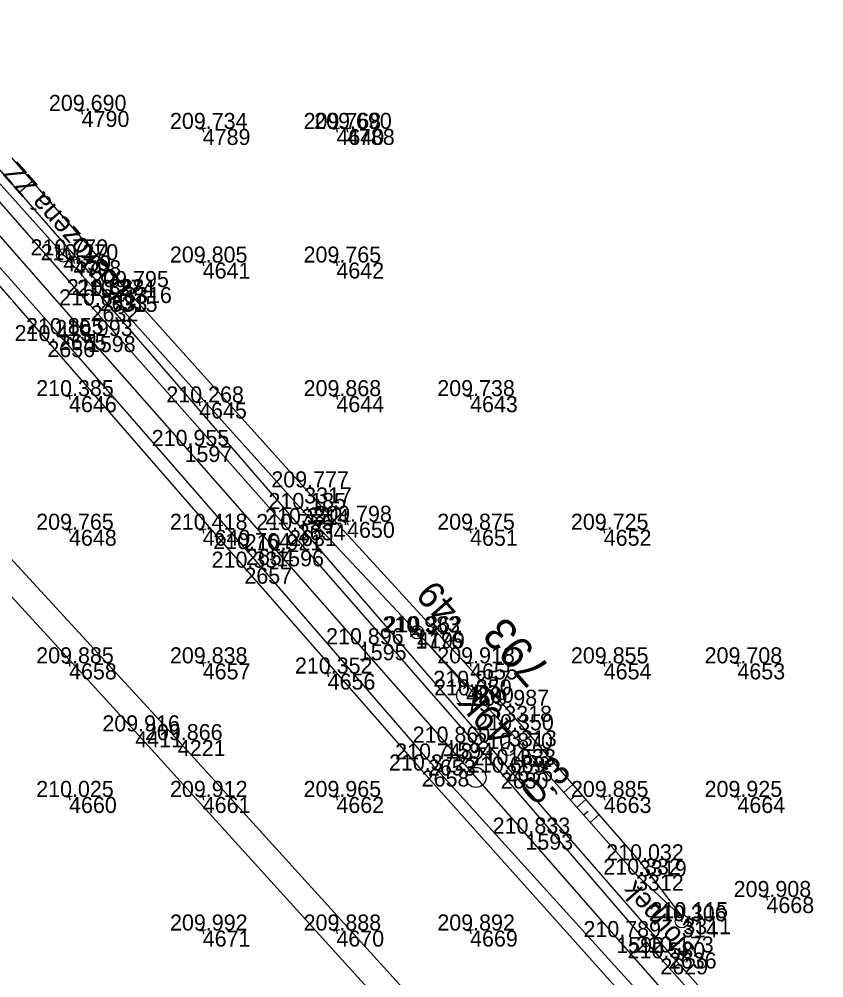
# Model space of a CAD drawing. Extents: x -556590 to -554855, y -1137918 to -1135717.
# Drawn here: x -555203.7 to -555143.5, y -1137013.5 to -1136941.8 of the extents above; entities that cross this region are included whole.
import ezdxf

# ---------------------------------------------------------------- set-up
doc = ezdxf.new("R2010")
doc.units = 0
for name, color, linetype in [('Vrstva 1', 7, 'Continuous'), ('Vrstva 11', 7, 'Continuous'), ('Vrstva 4', 7, 'Continuous'), ('Vrstva 48', 7, 'Continuous'), ('Vrstva 49', 7, 'Continuous'), ('Vrstva 50', 7, 'Continuous'), ('Vrstva 51', 7, 'Continuous'), ('Vrstva 60', 7, 'Continuous'), ('Vrstva 61', 7, 'Continuous'), ('Vrstva 63', 7, 'Continuous'), ('Vrstva 7', 7, 'Continuous')]:
    doc.layers.add(name, color=color, linetype=linetype)

msp = doc.modelspace()

# ---------------------------------------------------------------- linework, layer by layer
at = {"layer": 'Vrstva 1'}
msp.add_lwpolyline([(-555152.803, -1137017.615), (-555159.063, -1137010.489), (-555165.86, -1137002.747), (-555171.844, -1136995.935), (-555178.321, -1136988.571), (-555184.5, -1136981.538), (-555191.36, -1136973.728), (-555198.589, -1136965.499), (-555207.441, -1136955.428), (-555214.089, -1136947.867), (-555220.65, -1136940.399), (-555222.517, -1136938.277), (-555224.963, -1136935.497), (-555231.619, -1136927.933), (-555238.079, -1136920.588), (-555244.97, -1136912.747), (-555251.74, -1136905.051), (-555258.431, -1136897.442), (-555264.06, -1136891.039), (-555271.451, -1136882.637), (-555278.617, -1136874.487), (-555285.485, -1136866.679)], dxfattribs=at)
at = {"layer": 'Vrstva 11'}
for p, q in [((-555173.485, -1136987.527), (-555174.41, -1136987.468)), ((-555173.959, -1136987.676), (-555170.303, -1136991.754)), ((-555173.516, -1136987.901), (-555174.428, -1136987.842)), ((-555170.113, -1136991.587), (-555170.488, -1136991.917))]:
    msp.add_line(p, q, dxfattribs=at)
msp.add_circle((-555173.959, -1136987.676), 0.5, dxfattribs=at)
at = {"layer": 'Vrstva 4'}
for points in [[(-555198.389, -1136963.208), (-555212.489, -1136947.146), (-555220.929, -1136937.548), (-555220.369, -1136937.747), (-555215.493, -1136942.659), (-555210.349, -1136948.381), (-555197.709, -1136962.437)], [(-555200.761, -1136965.356), (-555211.836, -1136952.865), (-555222.997, -1136940.28), (-555223.681, -1136940.427), (-555210.442, -1136955.749), (-555201.621, -1136965.878)], [(-555197.709, -1136962.437), (-555182.891, -1136979.591), (-555167.362, -1136997.627), (-555155.127, -1137011.646), (-555136.972, -1137032.08), (-555122.785, -1137048.208), (-555104.987, -1137068.646), (-555091.678, -1137083.676), (-555079.551, -1137098.027), (-555070.164, -1137109.439)], [(-555070.591, -1137109.654), (-555080.274, -1137097.941), (-555091.957, -1137084.274), (-555105.08, -1137069.321), (-555123.584, -1137048.396), (-555137.389, -1137032.746), (-555155.764, -1137012.076), (-555167.706, -1136998.175), (-555183.54, -1136980.02), (-555198.389, -1136963.208)], [(-555092.816, -1137089.456), (-555093.053, -1137088.239), (-555105.822, -1137073.42), (-555119.654, -1137057.568), (-555138.868, -1137035.761), (-555157.027, -1137015.002), (-555173.15, -1136997.195), (-555186.763, -1136981.447), (-555200.761, -1136965.356)], [(-555201.621, -1136965.878), (-555186.882, -1136982.839), (-555173.619, -1136998.021), (-555158.079, -1137015.373), (-555139.421, -1137036.799), (-555120.117, -1137058.648), (-555106.12, -1137074.669), (-555093.927, -1137088.885), (-555092.816, -1137089.456)]]:
    msp.add_lwpolyline(points, dxfattribs=at)
at = {"layer": 'Vrstva 48'}
for p, q in [((-555203.718, -1136954.737), (-555202.783, -1136953.922)), ((-555162.999, -1136999.661), (-555162.316, -1136999.059)), ((-555162.504, -1137000.224), (-555162.164, -1136999.924)), ((-555162.008, -1137000.787), (-555161.331, -1137000.191)), ((-555161.513, -1137001.35), (-555161.176, -1137001.053)), ((-555161.017, -1137001.913), (-555160.346, -1137001.322))]:
    msp.add_line(p, q, dxfattribs=at)
at = {"layer": 'Vrstva 49'}
for p, q in [((-555198.81, -1136948.605), (-555199.302, -1136948.699)), ((-555199.103, -1136948.406), (-555199.009, -1136948.898)), ((-555190.047, -1136949.754), (-555189.953, -1136950.246)), ((-555180.047, -1136949.754), (-555179.953, -1136950.246)), ((-555179.254, -1136949.751), (-555179.16, -1136950.243)), ((-555189.754, -1136949.953), (-555190.246, -1136950.047)), ((-555179.754, -1136949.953), (-555180.246, -1136950.047)), ((-555178.961, -1136949.95), (-555179.453, -1136950.044)), ((-555199.427, -1136959.778), (-555199.919, -1136959.872)), ((-555199.72, -1136959.579), (-555199.626, -1136960.071)), ((-555190.047, -1136959.754), (-555189.953, -1136960.246)), ((-555180.047, -1136959.754), (-555179.953, -1136960.246)), ((-555189.754, -1136959.953), (-555190.246, -1136960.047)), ((-555179.754, -1136959.953), (-555180.246, -1136960.047)), ((-555200.047, -1136969.754), (-555199.953, -1136970.246)), ((-555180.047, -1136969.754), (-555179.953, -1136970.246)), ((-555170.047, -1136969.754), (-555169.953, -1136970.246)), ((-555199.754, -1136969.953), (-555200.246, -1136970.047)), ((-555190.024, -1136970.426), (-555190.516, -1136970.52)), ((-555190.317, -1136970.227), (-555190.223, -1136970.719)), ((-555179.754, -1136969.953), (-555180.246, -1136970.047)), ((-555169.754, -1136969.953), (-555170.246, -1136970.047)), ((-555179.248, -1136979.156), (-555179.154, -1136979.648)), ((-555200.047, -1136979.754), (-555199.953, -1136980.246)), ((-555190.047, -1136979.754), (-555189.953, -1136980.246)), ((-555178.955, -1136979.355), (-555179.447, -1136979.449)), ((-555170.047, -1136979.754), (-555169.953, -1136980.246)), ((-555160.047, -1136979.754), (-555159.953, -1136980.246)), ((-555199.754, -1136979.953), (-555200.246, -1136980.047)), ((-555189.754, -1136979.953), (-555190.246, -1136980.047)), ((-555169.754, -1136979.953), (-555170.246, -1136980.047)), ((-555159.754, -1136979.953), (-555160.246, -1136980.047)), ((-555199.754, -1136989.953), (-555200.246, -1136990.047)), ((-555200.047, -1136989.754), (-555199.953, -1136990.246)), ((-555189.754, -1136989.953), (-555190.246, -1136990.047)), ((-555190.047, -1136989.754), (-555189.953, -1136990.246)), ((-555169.754, -1136989.953), (-555170.246, -1136990.047)), ((-555170.047, -1136989.754), (-555169.953, -1136990.246)), ((-555159.754, -1136989.953), (-555160.246, -1136990.047)), ((-555160.047, -1136989.754), (-555159.953, -1136990.246)), ((-555149.754, -1136989.953), (-555150.246, -1136990.047)), ((-555150.047, -1136989.754), (-555149.953, -1136990.246)), ((-555180.701, -1136990.517), (-555180.607, -1136991.009)), ((-555180.408, -1136990.716), (-555180.9, -1136990.81)), ((-555199.754, -1136999.953), (-555200.246, -1137000.047)), ((-555200.047, -1136999.754), (-555199.953, -1137000.246)), ((-555189.754, -1136999.953), (-555190.246, -1137000.047)), ((-555190.047, -1136999.754), (-555189.953, -1137000.246)), ((-555179.754, -1136999.953), (-555180.246, -1137000.047)), ((-555180.047, -1136999.754), (-555179.953, -1137000.246)), ((-555159.754, -1136999.953), (-555160.246, -1137000.047)), ((-555160.047, -1136999.754), (-555159.953, -1137000.246)), ((-555149.754, -1136999.953), (-555150.246, -1137000.047)), ((-555150.047, -1136999.754), (-555149.953, -1137000.246)), ((-555147.584, -1137007.442), (-555148.076, -1137007.536)), ((-555147.877, -1137007.243), (-555147.783, -1137007.735)), ((-555189.754, -1137009.953), (-555190.246, -1137010.047)), ((-555190.047, -1137009.754), (-555189.953, -1137010.246)), ((-555179.754, -1137009.953), (-555180.246, -1137010.047)), ((-555180.047, -1137009.754), (-555179.953, -1137010.246)), ((-555169.754, -1137009.953), (-555170.246, -1137010.047)), ((-555170.047, -1137009.754), (-555169.953, -1137010.246))]:
    msp.add_line(p, q, dxfattribs=at)
for points in [[(-555196.954, -1136962.492), (-555210.21, -1136947.293), (-555212.593, -1136943.546)], [(-555212.593, -1136943.546), (-555208.954, -1136946.847), (-555195.882, -1136961.835)], [(-555195.882, -1136961.835), (-555182.414, -1136976.829), (-555167.439, -1136993.176), (-555157.366, -1137004.745), (-555154.048, -1137009.075)], [(-555154.048, -1137009.075), (-555157.586, -1137005.811), (-555167.091, -1136995.012), (-555182.624, -1136978.447), (-555196.954, -1136962.492)]]:
    msp.add_lwpolyline(points, dxfattribs=at)
at = {"layer": 'Vrstva 50'}
for p, q in [((-555200.396, -1136959.5), (-555200.462, -1136959.424)), ((-555154.205, -1137009.305), (-555154.105, -1137009.305))]:
    msp.add_line(p, q, dxfattribs=at)
for centre in [(-555200.429, -1136959.462), (-555154.155, -1137009.305)]:
    msp.add_circle(centre, 0.5, dxfattribs=at)
at = {"layer": 'Vrstva 51'}
for points in [[(-555172.327, -1137017.275), (-555191.864, -1136995.745), (-555211.821, -1136974.075), (-555221.736, -1136963.124), (-555229.945, -1136953.75), (-555231.166, -1136952.8), (-555232.874, -1136952.135), (-555235.334, -1136951.434), (-555231.988, -1136947.517), (-555225.282, -1136941.334)], [(-555106.827, -1137103.209), (-555101.481, -1137098.096), (-555108.132, -1137090.546), (-555122.012, -1137075.348), (-555136.05, -1137059.997), (-555146.035, -1137048.936), (-555160.294, -1137033.391), (-555175.97, -1137016.16), (-555195.056, -1136995.091), (-555213.136, -1136975.387), (-555223.605, -1136963.802), (-555230.94, -1136955.939), (-555232.118, -1136955.037), (-555233.547, -1136954.632), (-555234.935, -1136954.442), (-555237.794, -1136954.661), (-555240.108, -1136957.322), (-555245.31, -1136962.604), (-555254.296, -1136971.783)]]:
    msp.add_lwpolyline(points, dxfattribs=at)
at = {"layer": 'Vrstva 60'}
for p, q in [((-555199.056, -1136948.652), (-555199.056, -1136948.652)), ((-555190, -1136950), (-555190, -1136950)), ((-555180, -1136950), (-555180, -1136950)), ((-555179.207, -1136949.997), (-555179.207, -1136949.997)), ((-555200.429, -1136959.462), (-555200.429, -1136959.462)), ((-555199.673, -1136959.825), (-555199.673, -1136959.825)), ((-555190, -1136960), (-555190, -1136960)), ((-555180, -1136960), (-555180, -1136960)), ((-555195.882, -1136961.835), (-555195.882, -1136961.835)), ((-555197.709, -1136962.437), (-555197.709, -1136962.437)), ((-555196.954, -1136962.492), (-555196.954, -1136962.492)), ((-555198.389, -1136963.208), (-555198.389, -1136963.208)), ((-555200.761, -1136965.356), (-555200.761, -1136965.356)), ((-555198.589, -1136965.499), (-555198.589, -1136965.499)), ((-555201.621, -1136965.878), (-555201.621, -1136965.878)), ((-555200, -1136970), (-555200, -1136970)), ((-555190.27, -1136970.473), (-555190.27, -1136970.473)), ((-555180, -1136970), (-555180, -1136970)), ((-555170, -1136970), (-555170, -1136970)), ((-555191.36, -1136973.728), (-555191.36, -1136973.728)), ((-555182.414, -1136976.829), (-555182.414, -1136976.829)), ((-555182.624, -1136978.447), (-555182.624, -1136978.447)), ((-555182.891, -1136979.591), (-555182.891, -1136979.591)), ((-555179.201, -1136979.402), (-555179.201, -1136979.402)), ((-555200, -1136980), (-555200, -1136980)), ((-555190, -1136980), (-555190, -1136980)), ((-555183.54, -1136980.02), (-555183.54, -1136980.02)), ((-555170, -1136980), (-555170, -1136980)), ((-555160, -1136980), (-555160, -1136980)), ((-555186.763, -1136981.447), (-555186.763, -1136981.447)), ((-555184.5, -1136981.538), (-555184.5, -1136981.538)), ((-555186.882, -1136982.839), (-555186.882, -1136982.839)), ((-555174.101, -1136987.691), (-555174.101, -1136987.691)), ((-555173.959, -1136987.676), (-555173.959, -1136987.676)), ((-555178.321, -1136988.571), (-555178.321, -1136988.571)), ((-555200, -1136990), (-555200, -1136990)), ((-555190, -1136990), (-555190, -1136990)), ((-555170, -1136990), (-555170, -1136990)), ((-555160, -1136990), (-555160, -1136990)), ((-555150, -1136990), (-555150, -1136990)), ((-555180.654, -1136990.763), (-555180.654, -1136990.763)), ((-555170.303, -1136991.754), (-555170.303, -1136991.754)), ((-555170.239, -1136992.396), (-555170.239, -1136992.396)), ((-555167.439, -1136993.176), (-555167.439, -1136993.176)), ((-555195.056, -1136995.091), (-555195.056, -1136995.091)), ((-555167.091, -1136995.012), (-555167.091, -1136995.012)), ((-555191.864, -1136995.745), (-555191.864, -1136995.745)), ((-555171.844, -1136995.935), (-555171.844, -1136995.935)), ((-555167.15, -1136996.41), (-555167.15, -1136996.41)), ((-555173.15, -1136997.195), (-555173.15, -1136997.195)), ((-555167.362, -1136997.627), (-555167.362, -1136997.627)), ((-555173.619, -1136998.021), (-555173.619, -1136998.021)), ((-555167.706, -1136998.175), (-555167.706, -1136998.175)), ((-555200, -1137000), (-555200, -1137000)), ((-555190, -1137000), (-555190, -1137000)), ((-555180, -1137000), (-555180, -1137000)), ((-555160, -1137000), (-555160, -1137000)), ((-555150, -1137000), (-555150, -1137000)), ((-555165.86, -1137002.747), (-555165.86, -1137002.747)), ((-555157.366, -1137004.745), (-555157.366, -1137004.745)), ((-555157.586, -1137005.811), (-555157.586, -1137005.811)), ((-555147.83, -1137007.489), (-555147.83, -1137007.489)), ((-555154.155, -1137009.305), (-555154.155, -1137009.305)), ((-555154.048, -1137009.075), (-555154.048, -1137009.075)), ((-555190, -1137010), (-555190, -1137010)), ((-555180, -1137010), (-555180, -1137010)), ((-555170, -1137010), (-555170, -1137010)), ((-555159.063, -1137010.489), (-555159.063, -1137010.489)), ((-555155.764, -1137012.076), (-555155.764, -1137012.076)), ((-555155.127, -1137011.646), (-555155.127, -1137011.646))]:
    msp.add_line(p, q, dxfattribs=at)
at = {"layer": 'Vrstva 63'}
msp.add_line((-555170.206, -1136992.434), (-555170.272, -1136992.358), dxfattribs=at)
msp.add_circle((-555170.239, -1136992.396), 0.756, dxfattribs=at)
at = {"layer": 'Vrstva 7'}
for p, q in [((-555173.726, -1136987.361), (-555174.476, -1136988.021)), ((-555174.431, -1136987.316), (-555173.771, -1136988.066)), ((-555167.15, -1136996.46), (-555167.15, -1136996.36))]:
    msp.add_line(p, q, dxfattribs=at)
for centre, radius in [((-555167.15, -1136996.41), 0.5), ((-555169.555, -1136998.541), 0.75)]:
    msp.add_circle(centre, radius, dxfattribs=at)

# ---------------------------------------------------------------- texts
at = {"layer": 'Vrstva 11'}
for s, p in [('49', (-555170.681, -1136985.871)), ('49K', (-555166.479, -1136995.118))]:
    msp.add_text(s, height=2, rotation=131.33322, dxfattribs=at).set_placement(p)
at = {"layer": 'Vrstva 48'}
msp.add_text('0,3', height=2, rotation=41.04573, dxfattribs=at).set_placement((-555165.126, -1137000.726))
at = {"layer": 'Vrstva 50'}
for s, rotation, p in [('poškozená ZZ', 131.31416, (-555195.515, -1136961.921)), ('sloupek', 131.11264, (-555153.092, -1137011.37))]:
    msp.add_text(s, height=1.5, rotation=rotation, dxfattribs=at).set_placement(p)
at = {"layer": 'Vrstva 60'}
for s, p in [('4790', (-555199.056, -1136949.852)), ('4789', (-555190, -1136951.2)), ('4640', (-555180, -1136951.2)), ('4788', (-555179.207, -1136951.197)), ('4559', (-555200.429, -1136960.662)), ('4798', (-555199.673, -1136961.025)), ('4641', (-555190, -1136961.2)), ('4642', (-555180, -1136961.2)), ('3316', (-555195.882, -1136963.035)), ('2633', (-555197.709, -1136963.637)), ('3315', (-555196.954, -1136963.692)), ('2632', (-555198.389, -1136964.408)), ('2655', (-555200.761, -1136966.556)), ('1598', (-555198.589, -1136966.699)), ('2656', (-555201.621, -1136967.078)), ('4646', (-555200, -1136971.2)), ('4645', (-555190.27, -1136971.673)), ('4644', (-555180, -1136971.2)), ('4643', (-555170, -1136971.2)), ('1597', (-555191.36, -1136974.928)), ('3317', (-555182.414, -1136978.029)), ('3314', (-555182.624, -1136979.647)), ('2634', (-555182.891, -1136980.791)), ('4650', (-555179.201, -1136980.602)), ('4648', (-555200, -1136981.2)), ('4649', (-555190, -1136981.2)), ('2631', (-555183.54, -1136981.22)), ('4651', (-555170, -1136981.2)), ('4652', (-555160, -1136981.2)), ('2654', (-555186.763, -1136982.647)), ('1596', (-555184.5, -1136982.738)), ('2657', (-555186.882, -1136984.039)), ('1776', (-555174.101, -1136988.891)), ('4199', (-555173.959, -1136988.876)), ('1595', (-555178.321, -1136989.771)), ('4658', (-555200, -1136991.2)), ('4657', (-555190, -1136991.2)), ('4655', (-555170, -1136991.2)), ('4654', (-555160, -1136991.2)), ('4653', (-555150, -1136991.2)), ('4656', (-555180.654, -1136991.963)), ('4200', (-555170.303, -1136992.954)), ('793', (-555170.239, -1136993.596)), ('3318', (-555167.439, -1136994.376)), ('3313', (-555167.091, -1136996.212)), ('4411', (-555195.056, -1136996.291)), ('4221', (-555191.864, -1136996.945)), ('1594', (-555171.844, -1136997.135)), ('1533', (-555167.15, -1136997.61)), ('2653', (-555173.15, -1136998.395)), ('2635', (-555167.362, -1136998.827)), ('2658', (-555173.619, -1136999.221)), ('2630', (-555167.706, -1136999.375)), ('4660', (-555200, -1137001.2)), ('4661', (-555190, -1137001.2)), ('4662', (-555180, -1137001.2)), ('4663', (-555160, -1137001.2)), ('4664', (-555150, -1137001.2)), ('1593', (-555165.86, -1137003.947)), ('3319', (-555157.366, -1137005.945)), ('3312', (-555157.586, -1137007.011)), ('4668', (-555147.83, -1137008.689)), ('314', (-555154.155, -1137010.505)), ('3311', (-555154.048, -1137010.275)), ('4671', (-555190, -1137011.2)), ('4670', (-555180, -1137011.2)), ('4669', (-555170, -1137011.2)), ('1592', (-555159.063, -1137011.689)), ('2629', (-555155.764, -1137013.276)), ('2636', (-555155.127, -1137012.846))]:
    msp.add_text(s, height=1.2, dxfattribs=at).set_placement(p)
at = {"layer": 'Vrstva 61'}
for s, p in [('209.690', (-555201.507, -1136948.652)), ('209.734', (-555192.451, -1136950)), ('209.768', (-555182.454, -1136950)), ('209.690', (-555181.658, -1136949.997)), ('210.770', (-555202.88, -1136959.462)), ('210.270', (-555202.124, -1136959.825)), ('209.805', (-555192.456, -1136960)), ('209.765', (-555182.456, -1136960)), ('210.328', (-555200.163, -1136962.437)), ('210.274', (-555199.405, -1136962.492)), ('209.795', (-555198.338, -1136961.835)), ('210.841', (-555200.746, -1136963.208)), ('210.855', (-555203.217, -1136965.356)), ('210.433', (-555204.073, -1136965.878)), ('210.993', (-555201.041, -1136965.499)), ('210.385', (-555202.456, -1136970)), ('209.868', (-555182.454, -1136970)), ('209.738', (-555172.454, -1136970)), ('210.268', (-555192.724, -1136970.473)), ('210.955', (-555193.816, -1136973.728)), ('209.777', (-555184.866, -1136976.829)), ('210.185', (-555185.08, -1136978.447)), ('210.322', (-555185.339, -1136979.591)), ('209.798', (-555181.655, -1136979.402)), ('209.765', (-555202.456, -1136980)), ('210.418', (-555192.454, -1136980)), ('210.755', (-555185.996, -1136980.02)), ('209.875', (-555172.456, -1136980)), ('209.725', (-555162.456, -1136980)), ('210.764', (-555189.214, -1136981.447)), ('210.921', (-555186.857, -1136981.538)), ('210.337', (-555189.334, -1136982.839)), ('210.983', (-555176.553, -1136987.691)), ('210.362', (-555176.407, -1136987.676)), ('210.896', (-555180.773, -1136988.571)), ('209.885', (-555202.456, -1136990)), ('209.838', (-555192.454, -1136990)), ('209.918', (-555172.454, -1136990)), ('209.855', (-555162.456, -1136990)), ('209.708', (-555152.454, -1136990)), ('210.352', (-555183.102, -1136990.763)), ('210.257', (-555172.755, -1136991.754)), ('210.350', (-555172.69, -1136992.396)), ('209.987', (-555169.891, -1136993.176)), ('209.916', (-555197.508, -1136995.091)), ('210.350', (-555169.542, -1136995.012)), ('209.866', (-555194.316, -1136995.745)), ('210.860', (-555174.295, -1136995.935)), ('210.870', (-555169.601, -1136996.41)), ('210.748', (-555175.604, -1136997.195)), ('210.453', (-555169.814, -1136997.627)), ('210.372', (-555176.067, -1136998.021)), ('210.689', (-555170.16, -1136998.175)), ('210.025', (-555202.456, -1137000)), ('209.912', (-555192.448, -1137000)), ('209.965', (-555182.456, -1137000)), ('209.885', (-555162.456, -1137000)), ('209.925', (-555152.456, -1137000)), ('210.833', (-555168.312, -1137002.747)), ('210.032', (-555159.814, -1137004.745)), ('210.332', (-555160.034, -1137005.811)), ('209.908', (-555150.284, -1137007.489)), ('210.115', (-555156.504, -1137009.075)), ('210.306', (-555156.607, -1137009.305)), ('209.992', (-555192.448, -1137010)), ('209.888', (-555182.454, -1137010)), ('209.892', (-555172.448, -1137010)), ('210.789', (-555161.517, -1137010.489)), ('210.173', (-555157.579, -1137011.646)), ('210.580', (-555158.215, -1137012.076))]:
    msp.add_text(s, height=1.2, dxfattribs=at).set_placement(p)
at = {"layer": 'Vrstva 63'}
msp.add_text('793', height=2.4, rotation=131.33322, dxfattribs=at).set_placement((-555163.874, -1136990.392))

doc.saveas('drawing.dxf')
